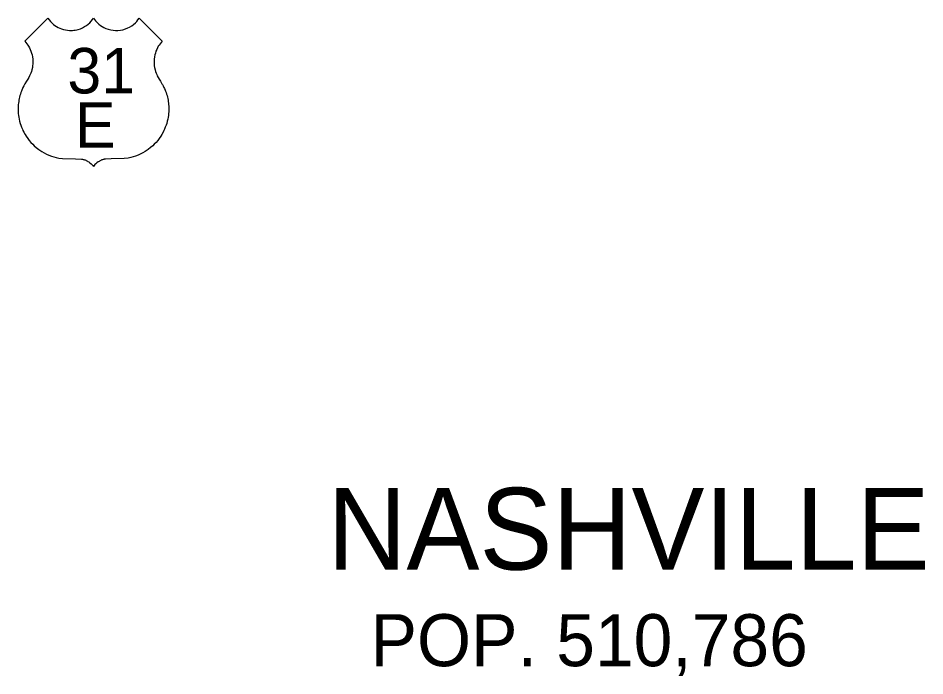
# Model space of a CAD drawing. Extents: x 1612280 to 1883141, y 560852 to 780851.
# Drawn here: x 1745230 to 1752598, y 670270 to 675618 of the extents above; entities that cross this region are included whole.
import ezdxf

# ---------------------------------------------------------------- set-up
doc = ezdxf.new("R2010")
doc.units = 0
doc.layers.add('SURVEY - DRAINAGE - Bridge Deck with Text', color=7, linetype='Continuous')
doc.layers.add('SURVEY - VEGETATION - Features with Text', color=7, linetype='Continuous')

msp = doc.modelspace()

# ---------------------------------------------------------------- linework, layer by layer
at = {"layer": 'SURVEY - DRAINAGE - Bridge Deck with Text'}
for points in [[(1745283.7, 675431.2), (1745471.2, 675617.6), (1745480.9, 675603.8), (1745493.3, 675589.1), (1745505.3, 675576.9), (1745516.5, 675567.1), (1745528.9, 675557.7), (1745541.8, 675549.3), (1745554.2, 675542.3), (1745568.7, 675535.3), (1745581.7, 675530.1), (1745598.2, 675524.9), (1745613.8, 675521.3), (1745630.3, 675518.6), (1745648, 675517.2), (1745656, 675517.1), (1745664.1, 675517.2), (1745671.9, 675517.6), (1745682.1, 675518.5), (1745692.5, 675520), (1745705.9, 675522.6), (1745718.4, 675525.8), (1745736.6, 675531.9), (1745753.8, 675539.5), (1745770.3, 675548.4), (1745784.2, 675557.4), (1745798, 675567.9), (1745811.2, 675579.8), (1745823.3, 675592.4), (1745834.5, 675606.3), (1745842.4, 675617.6), (1745849.2, 675607.7), (1745858, 675596.5), (1745865.9, 675587.5), (1745875.2, 675578.1), (1745886.9, 675567.7), (1745899.3, 675558.2), (1745912.5, 675549.5), (1745926.1, 675541.8), (1745942.1, 675534.3), (1745960.7, 675527.5), (1745982, 675521.9), (1746002.8, 675518.5), (1746021, 675517.1), (1746040.7, 675517.4), (1746061, 675519.5), (1746081.1, 675523.5), (1746103.5, 675530.3), (1746121.2, 675537.6), (1746135.8, 675545.1), (1746152.8, 675555.6), (1746167, 675566.2), (1746182.8, 675580.2), (1746193.6, 675591.5), (1746203.4, 675603.4), (1746213.5, 675617.6), (1746400.3, 675431.2)], [(1745283.7, 675431.2), (1745471.2, 675617.6), (1745480.9, 675603.8), (1745493.3, 675589.1), (1745505.3, 675576.9), (1745516.5, 675567.1), (1745528.9, 675557.7), (1745541.8, 675549.3), (1745554.2, 675542.3), (1745568.7, 675535.3), (1745581.7, 675530.1), (1745598.2, 675524.9), (1745613.8, 675521.3), (1745630.3, 675518.6), (1745648, 675517.2), (1745656, 675517.1), (1745664.1, 675517.2), (1745671.9, 675517.6), (1745682.1, 675518.5), (1745692.5, 675520), (1745705.9, 675522.6), (1745718.4, 675525.8), (1745736.6, 675531.9), (1745753.8, 675539.5), (1745770.3, 675548.4), (1745784.2, 675557.4), (1745798, 675567.9), (1745811.2, 675579.8), (1745823.3, 675592.4), (1745834.5, 675606.3), (1745842.4, 675617.6), (1745849.2, 675607.7), (1745858, 675596.5), (1745865.9, 675587.5), (1745875.2, 675578.1), (1745886.9, 675567.7), (1745899.3, 675558.2), (1745912.5, 675549.5), (1745926.1, 675541.8), (1745942.1, 675534.3), (1745960.7, 675527.5), (1745982, 675521.9), (1746002.8, 675518.5), (1746021, 675517.1), (1746040.7, 675517.4), (1746061, 675519.5), (1746081.1, 675523.5), (1746103.5, 675530.3), (1746121.2, 675537.6), (1746135.8, 675545.1), (1746152.8, 675555.6), (1746167, 675566.2), (1746182.8, 675580.2), (1746193.6, 675591.5), (1746203.4, 675603.4), (1746213.5, 675617.6), (1746400.3, 675431.2)], [(1745283.7, 675431.2), (1745292.9, 675420.5), (1745301.1, 675409.8), (1745308.7, 675398.6), (1745315, 675388.4), (1745321.8, 675375.9), (1745328.3, 675362), (1745333.9, 675348), (1745339.1, 675332.6), (1745342.9, 675318.1), (1745346, 675302.2), (1745348.3, 675284.4), (1745349.4, 675262.8), (1745349.1, 675246.3), (1745347.7, 675230.4), (1745345.6, 675216.4), (1745341.7, 675198.2), (1745337.8, 675184.4), (1745333.2, 675171.2), (1745328.3, 675159.1), (1745323.5, 675148.7), (1745315.8, 675135), (1745308.5, 675122.4), (1745298, 675104.8), (1745285.2, 675083.7), (1745281.5, 675077.7), (1745275.6, 675066.7), (1745269, 675053.5), (1745264.8, 675044.4), (1745260, 675033.1), (1745255.9, 675022.7), (1745252, 675011.8), (1745248.1, 675000), (1745244.5, 674987.5), (1745241, 674974), (1745238.5, 674962.9), (1745236.1, 674950.8), (1745234.2, 674938.9), (1745232.5, 674926.2), (1745231.3, 674914.6), (1745230.5, 674903), (1745230, 674892.2), (1745229.8, 674881), (1745229.9, 674868.6), (1745230.4, 674857), (1745231.4, 674842.5), (1745233.1, 674827.3), (1745235.3, 674812.1), (1745238.1, 674797.3), (1745241.8, 674781.1), (1745247, 674762), (1745251.7, 674747.4), (1745258.2, 674729.8), (1745264.1, 674716.1), (1745269.2, 674704.5), (1745276.5, 674689.9), (1745286.3, 674672.4), (1745295.4, 674657.7), (1745307.4, 674640.2), (1745319.9, 674623.8), (1745333.7, 674607.6), (1745348.2, 674592.2), (1745360.7, 674580.3), (1745377.6, 674565.5), (1745397.3, 674550.2), (1745421.5, 674533.9), (1745441.7, 674522.1), (1745461.2, 674512.2), (1745479.2, 674504.1), (1745500, 674496), (1745519.3, 674489.7), (1745538.7, 674484.3), (1745548.5, 674482.1), (1745561.2, 674480.4), (1745591.3, 674477.7), (1745696.9, 674474.4), (1745744.6, 674472), (1745749.1, 674471.4), (1745753.9, 674470.3), (1745759.1, 674469), (1745764.1, 674467.5), (1745768.8, 674466), (1745773.5, 674464.3), (1745778.8, 674462.1), (1745783.2, 674460.2), (1745788.3, 674457.7), (1745792.2, 674455.7), (1745796.2, 674453.3), (1745804.7, 674448), (1745813.8, 674441.2), (1745822.4, 674433.8), (1745830, 674426.3), (1745836.5, 674419), (1745842, 674410.7)], [(1745283.7, 675431.2), (1745292.9, 675420.5), (1745301.1, 675409.8), (1745308.7, 675398.6), (1745315, 675388.4), (1745321.8, 675375.9), (1745328.3, 675362), (1745333.9, 675348), (1745339.1, 675332.6), (1745342.9, 675318.1), (1745346, 675302.2), (1745348.3, 675284.4), (1745349.4, 675262.8), (1745349.1, 675246.3), (1745347.7, 675230.4), (1745345.6, 675216.4), (1745341.7, 675198.2), (1745337.8, 675184.4), (1745333.2, 675171.2), (1745328.3, 675159.1), (1745323.5, 675148.7), (1745315.8, 675135), (1745308.5, 675122.4), (1745298, 675104.8), (1745285.2, 675083.7), (1745281.5, 675077.7), (1745275.6, 675066.7), (1745269, 675053.5), (1745264.8, 675044.4), (1745260, 675033.1), (1745255.9, 675022.7), (1745252, 675011.8), (1745248.1, 675000), (1745244.5, 674987.5), (1745241, 674974), (1745238.5, 674962.9), (1745236.1, 674950.8), (1745234.2, 674938.9), (1745232.5, 674926.2), (1745231.3, 674914.6), (1745230.5, 674903), (1745230, 674892.2), (1745229.8, 674881), (1745229.9, 674868.6), (1745230.4, 674857), (1745231.4, 674842.5), (1745233.1, 674827.3), (1745235.3, 674812.1), (1745238.1, 674797.3), (1745241.8, 674781.1), (1745247, 674762), (1745251.7, 674747.4), (1745258.2, 674729.8), (1745264.1, 674716.1), (1745269.2, 674704.5), (1745276.5, 674689.9), (1745286.3, 674672.4), (1745295.4, 674657.7), (1745307.4, 674640.2), (1745319.9, 674623.8), (1745333.7, 674607.6), (1745348.2, 674592.2), (1745360.7, 674580.3), (1745377.6, 674565.5), (1745397.3, 674550.2), (1745421.5, 674533.9), (1745441.7, 674522.1), (1745461.2, 674512.2), (1745479.2, 674504.1), (1745500, 674496), (1745519.3, 674489.7), (1745538.7, 674484.3), (1745548.5, 674482.1), (1745561.2, 674480.4), (1745591.3, 674477.7), (1745696.9, 674474.4), (1745744.6, 674472), (1745749.1, 674471.4), (1745753.9, 674470.3), (1745759.1, 674469), (1745764.1, 674467.5), (1745768.8, 674466), (1745773.5, 674464.3), (1745778.8, 674462.1), (1745783.2, 674460.2), (1745788.3, 674457.7), (1745792.2, 674455.7), (1745796.2, 674453.3), (1745804.7, 674448), (1745813.8, 674441.2), (1745822.4, 674433.8), (1745830, 674426.3), (1745836.5, 674419), (1745842, 674410.7)], [(1746400.3, 675431.2), (1746391.2, 675420.5), (1746382.9, 675409.8), (1746375.3, 675398.6), (1746369, 675388.4), (1746362.2, 675375.9), (1746355.7, 675362), (1746350.1, 675348), (1746345, 675332.6), (1746341.1, 675318.1), (1746338, 675302.2), (1746335.7, 675284.4), (1746334.6, 675262.8), (1746334.9, 675246.3), (1746336.3, 675230.4), (1746338.4, 675216.4), (1746342.3, 675198.2), (1746346.2, 675184.4), (1746350.8, 675171.2), (1746355.7, 675159.1), (1746360.5, 675148.7), (1746368.2, 675135), (1746375.5, 675122.4), (1746386, 675104.8), (1746398.8, 675083.7), (1746402.5, 675077.7), (1746408.4, 675066.7), (1746415, 675053.5), (1746419.2, 675044.4), (1746424, 675033.1), (1746428.1, 675022.7), (1746432, 675011.8), (1746435.9, 675000), (1746439.6, 674987.5), (1746443, 674974), (1746445.5, 674962.9), (1746447.9, 674950.8), (1746449.8, 674938.9), (1746451.5, 674926.2), (1746452.7, 674914.6), (1746453.5, 674903), (1746454, 674892.2), (1746454.2, 674881), (1746454.1, 674868.6), (1746453.6, 674857), (1746452.6, 674842.5), (1746450.9, 674827.3), (1746448.7, 674812.1), (1746445.9, 674797.3), (1746442.2, 674781.1), (1746437, 674762), (1746432.3, 674747.4), (1746425.8, 674729.8), (1746419.9, 674716.1), (1746414.8, 674704.5), (1746407.5, 674689.9), (1746397.8, 674672.4), (1746388.6, 674657.7), (1746376.6, 674640.2), (1746364.1, 674623.8), (1746350.3, 674607.6), (1746335.8, 674592.2), (1746323.4, 674580.3), (1746306.5, 674565.5), (1746286.7, 674550.2), (1746262.5, 674533.9), (1746242.3, 674522.1), (1746222.8, 674512.2), (1746204.8, 674504.1), (1746184, 674496), (1746164.7, 674489.7), (1746145.3, 674484.3), (1746135.5, 674482.1), (1746122.8, 674480.4), (1746092.7, 674477.7), (1745987.1, 674474.4), (1745939.4, 674472), (1745934.9, 674471.4), (1745930.1, 674470.3), (1745924.9, 674469), (1745919.9, 674467.5), (1745915.2, 674466), (1745910.6, 674464.3), (1745905.2, 674462.1), (1745900.8, 674460.2), (1745895.7, 674457.7), (1745891.9, 674455.7), (1745887.8, 674453.3), (1745879.3, 674448), (1745870.2, 674441.2), (1745861.6, 674433.8), (1745854, 674426.3), (1745847.5, 674419), (1745842, 674410.7)], [(1746400.3, 675431.2), (1746391.2, 675420.5), (1746382.9, 675409.8), (1746375.3, 675398.6), (1746369, 675388.4), (1746362.2, 675375.9), (1746355.7, 675362), (1746350.1, 675348), (1746345, 675332.6), (1746341.1, 675318.1), (1746338, 675302.2), (1746335.7, 675284.4), (1746334.6, 675262.8), (1746334.9, 675246.3), (1746336.3, 675230.4), (1746338.4, 675216.4), (1746342.3, 675198.2), (1746346.2, 675184.4), (1746350.8, 675171.2), (1746355.7, 675159.1), (1746360.5, 675148.7), (1746368.2, 675135), (1746375.5, 675122.4), (1746386, 675104.8), (1746398.8, 675083.7), (1746402.5, 675077.7), (1746408.4, 675066.7), (1746415, 675053.5), (1746419.2, 675044.4), (1746424, 675033.1), (1746428.1, 675022.7), (1746432, 675011.8), (1746435.9, 675000), (1746439.6, 674987.5), (1746443, 674974), (1746445.5, 674962.9), (1746447.9, 674950.8), (1746449.8, 674938.9), (1746451.5, 674926.2), (1746452.7, 674914.6), (1746453.5, 674903), (1746454, 674892.2), (1746454.2, 674881), (1746454.1, 674868.6), (1746453.6, 674857), (1746452.6, 674842.5), (1746450.9, 674827.3), (1746448.7, 674812.1), (1746445.9, 674797.3), (1746442.2, 674781.1), (1746437, 674762), (1746432.3, 674747.4), (1746425.8, 674729.8), (1746419.9, 674716.1), (1746414.8, 674704.5), (1746407.5, 674689.9), (1746397.8, 674672.4), (1746388.6, 674657.7), (1746376.6, 674640.2), (1746364.1, 674623.8), (1746350.3, 674607.6), (1746335.8, 674592.2), (1746323.4, 674580.3), (1746306.5, 674565.5), (1746286.7, 674550.2), (1746262.5, 674533.9), (1746242.3, 674522.1), (1746222.8, 674512.2), (1746204.8, 674504.1), (1746184, 674496), (1746164.7, 674489.7), (1746145.3, 674484.3), (1746135.5, 674482.1), (1746122.8, 674480.4), (1746092.7, 674477.7), (1745987.1, 674474.4), (1745939.4, 674472), (1745934.9, 674471.4), (1745930.1, 674470.3), (1745924.9, 674469), (1745919.9, 674467.5), (1745915.2, 674466), (1745910.6, 674464.3), (1745905.2, 674462.1), (1745900.8, 674460.2), (1745895.7, 674457.7), (1745891.9, 674455.7), (1745887.8, 674453.3), (1745879.3, 674448), (1745870.2, 674441.2), (1745861.6, 674433.8), (1745854, 674426.3), (1745847.5, 674419), (1745842, 674410.7)]]:
    msp.add_lwpolyline(points, dxfattribs=at)

# ---------------------------------------------------------------- texts
for s, height, p in [('31', 369.59, (1745630.1, 675005.5)), ('31', 369.59, (1745630.1, 675005.5)), ('E', 369.6, (1745691.1, 674563.6)), ('E', 369.6, (1745691.1, 674563.6))]:
    msp.add_text(s, height=height, rotation=0.00002, dxfattribs=at).set_placement(p)
at = {"layer": 'SURVEY - VEGETATION - Features with Text'}
for s, height, p in [('NASHVILLE', 664.98, (1747743.4, 671134)), ('NASHVILLE', 664.98, (1747743.4, 671134)), ('POP. 510,786', 422.99, (1748093.6, 670348.9)), ('POP. 510,786', 422.99, (1748093.6, 670348.9))]:
    msp.add_text(s, height=height, rotation=0.00002, dxfattribs=at).set_placement(p)

doc.saveas('drawing.dxf')
